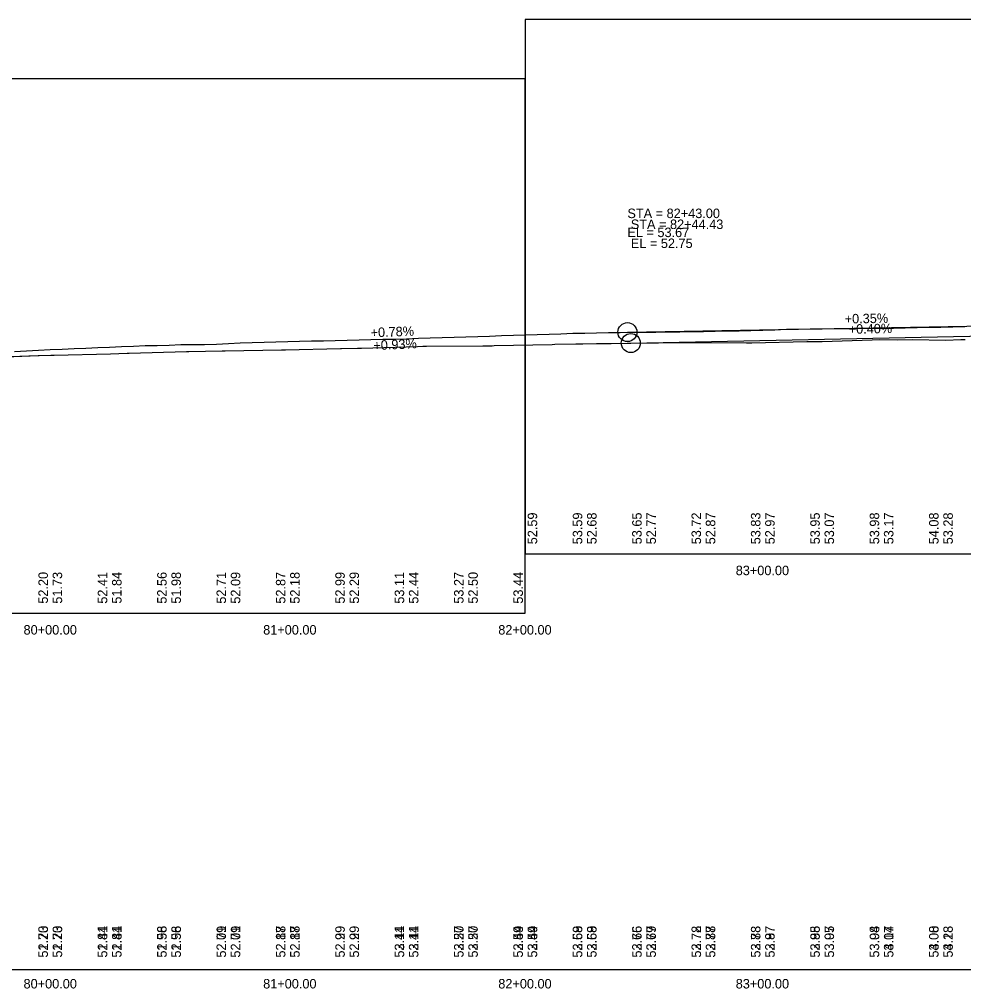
# Model space of a CAD drawing. Extents: x 3880794 to 3915434, y 287517 to 300173.
# Drawn here: x 3888525.3 to 3888922.9, y 297716.1 to 298124.2 of the extents above; entities that cross this region are included whole.
import ezdxf

# ---------------------------------------------------------------- set-up
doc = ezdxf.new("R2010")
doc.units = 0
for name, color, linetype in [('Level 1', 7, 'Continuous'), ('Level 2', 7, 'Continuous'), ('Level 30', 7, 'Continuous'), ('Level 31', 7, 'Continuous'), ('Level 32', 7, 'Continuous'), ('Level 62', 7, 'Continuous'), ('Level 63', 7, 'Continuous')]:
    doc.layers.add(name, color=color, linetype=linetype)

msp = doc.modelspace()

# ---------------------------------------------------------------- linework, layer by layer
at = {"layer": 'Level 1'}
for p, q in [((3888782.73, 297987.93), (3889188.3, 297996.13)), ((3888750.77, 297987.4), (3888768.24, 297987.69)), ((3888768.24, 297987.69), (3888774.45, 297987.79)), ((3888774.45, 297987.79), (3888781.24, 297987.86)), ((3888781.24, 297987.86), (3888782.73, 297987.93)), ((3888563.67, 297983.41), (3888570.71, 297983.6)), ((3888570.71, 297983.6), (3888571.55, 297983.65)), ((3888571.55, 297983.65), (3888595.63, 297984.31)), ((3888595.63, 297984.31), (3888596.7, 297984.34)), ((3888596.7, 297984.34), (3888610.74, 297984.6)), ((3888610.74, 297984.6), (3888611.98, 297984.61)), ((3888611.98, 297984.61), (3888635.7, 297985.03)), ((3888635.7, 297985.03), (3888637.29, 297985.07)), ((3888637.29, 297985.07), (3888660.48, 297985.58)), ((3888660.48, 297985.58), (3888660.86, 297985.59)), ((3888660.86, 297985.59), (3888667.71, 297985.8)), ((3888667.71, 297985.8), (3888669.32, 297985.81)), ((3888669.32, 297985.81), (3888692.9, 297986.54)), ((3888692.9, 297986.54), (3888695.23, 297986.56)), ((3888695.23, 297986.56), (3888696.68, 297986.56)), ((3888696.68, 297986.56), (3888720.41, 297986.73)), ((3888720.41, 297986.73), (3888724.32, 297986.82)), ((3888724.32, 297986.82), (3888725.18, 297986.83)), ((3888725.18, 297986.83), (3888749.66, 297987.38)), ((3888749.66, 297987.38), (3888750.77, 297987.4)), ((3888509.82, 297981.78), (3888533.14, 297982.7)), ((3888533.14, 297982.7), (3888533.67, 297982.71)), ((3888533.67, 297982.71), (3888538.47, 297982.82)), ((3888538.47, 297982.82), (3888539.94, 297982.86)), ((3888539.94, 297982.86), (3888563.67, 297983.41))]:
    msp.add_line(p, q, dxfattribs=at)
msp.add_lwpolyline([(3888509.82, 297981.78), (3888533.14, 297982.7), (3888533.67, 297982.71), (3888538.47, 297982.82), (3888539.94, 297982.86), (3888563.67, 297983.41), (3888570.71, 297983.6), (3888571.55, 297983.65), (3888595.63, 297984.31), (3888596.7, 297984.34), (3888610.74, 297984.6), (3888611.98, 297984.61), (3888635.7, 297985.03), (3888637.29, 297985.07), (3888660.48, 297985.58), (3888660.86, 297985.59), (3888667.71, 297985.8), (3888669.32, 297985.81), (3888692.9, 297986.54), (3888695.23, 297986.56), (3888696.68, 297986.56), (3888720.41, 297986.73), (3888724.32, 297986.82), (3888725.18, 297986.83), (3888749.66, 297987.38), (3888750.77, 297987.4), (3888774.45, 297987.79), (3888781.24, 297987.86), (3888782.73, 297987.93), (3888806.24, 297988.15), (3888807.7, 297988.15), (3888831.41, 297987.95), (3888831.99, 297988.02), (3888832.85, 297988.03), (3888833.74, 297988.02), (3888856.89, 297988.51), (3888857.87, 297988.54), (3888860.16, 297988.62), (3888861.46, 297988.62), (3888863.36, 297988.58), (3888884.3, 297989.3), (3888887.58, 297989.39), (3888894.96, 297989.27), (3888901.15, 297989.38), (3888915.31, 297989.15), (3888921.69, 297989.48), (3888923.47, 297989.41)], dxfattribs=at)
msp.add_circle((3888782.73, 297987.93), 4, dxfattribs=at)
at = {"layer": 'Level 2'}
for p, q in [((3888781.3, 297992.53), (3889538.3, 298005.71)), ((3888743.3, 297991.54), (3888748.3, 297991.7)), ((3888748.3, 297991.7), (3888753.3, 297991.87)), ((3888753.3, 297991.87), (3888758.3, 297992.03)), ((3888758.3, 297992.03), (3888763.3, 297992.15)), ((3888763.3, 297992.15), (3888768.3, 297992.24)), ((3888768.3, 297992.24), (3888773.3, 297992.32)), ((3888773.3, 297992.32), (3888778.3, 297992.41)), ((3888778.3, 297992.41), (3888781.3, 297992.53)), ((3888608.3, 297987.47), (3888613.3, 297987.72)), ((3888613.3, 297987.72), (3888618.3, 297987.97)), ((3888618.3, 297987.97), (3888623.3, 297988.12)), ((3888623.3, 297988.12), (3888628.3, 297988.26)), ((3888628.3, 297988.26), (3888633.3, 297988.39)), ((3888633.3, 297988.39), (3888638.3, 297988.52)), ((3888638.3, 297988.52), (3888643.3, 297988.65)), ((3888643.3, 297988.65), (3888648.3, 297988.79)), ((3888648.3, 297988.79), (3888653.3, 297988.92)), ((3888653.3, 297988.92), (3888658.3, 297989.01)), ((3888658.3, 297989.01), (3888663.3, 297989.13)), ((3888663.3, 297989.13), (3888668.3, 297989.3)), ((3888668.3, 297989.3), (3888673.3, 297989.44)), ((3888673.3, 297989.44), (3888678.3, 297989.51)), ((3888678.3, 297989.51), (3888683.3, 297989.58)), ((3888683.3, 297989.58), (3888688.3, 297989.74)), ((3888688.3, 297989.74), (3888693.3, 297989.92)), ((3888693.3, 297989.92), (3888698.3, 297990.08)), ((3888698.3, 297990.08), (3888703.3, 297990.24)), ((3888703.3, 297990.24), (3888708.3, 297990.39)), ((3888708.3, 297990.39), (3888713.3, 297990.54)), ((3888713.3, 297990.54), (3888718.3, 297990.7)), ((3888718.3, 297990.7), (3888723.3, 297990.87)), ((3888723.3, 297990.87), (3888728.3, 297991.04)), ((3888728.3, 297991.04), (3888733.3, 297991.2)), ((3888733.3, 297991.2), (3888738.3, 297991.37)), ((3888738.3, 297991.37), (3888743.3, 297991.54)), ((3888523.3, 297984.43), (3888528.3, 297984.69)), ((3888528.3, 297984.69), (3888533.3, 297984.96)), ((3888533.3, 297984.96), (3888538.3, 297985.2)), ((3888538.3, 297985.2), (3888543.3, 297985.41)), ((3888543.3, 297985.41), (3888548.3, 297985.62)), ((3888548.3, 297985.62), (3888553.3, 297985.81)), ((3888553.3, 297985.81), (3888558.3, 297986.01)), ((3888558.3, 297986.01), (3888563.3, 297986.23)), ((3888563.3, 297986.23), (3888568.3, 297986.44)), ((3888568.3, 297986.44), (3888573.3, 297986.64)), ((3888573.3, 297986.64), (3888578.3, 297986.83)), ((3888578.3, 297986.83), (3888583.3, 297986.94)), ((3888583.3, 297986.94), (3888588.3, 297987.01)), ((3888588.3, 297987.01), (3888593.3, 297987.26)), ((3888593.3, 297987.26), (3888598.3, 297987.33)), ((3888598.3, 297987.33), (3888603.3, 297987.37)), ((3888603.3, 297987.37), (3888608.3, 297987.47))]:
    msp.add_line(p, q, dxfattribs=at)
for points in [[(3888538.3, 297985.2), (3888543.3, 297985.41), (3888548.3, 297985.62), (3888553.3, 297985.81), (3888558.3, 297986.01), (3888563.3, 297986.23), (3888568.3, 297986.44), (3888573.3, 297986.64), (3888578.3, 297986.83), (3888583.3, 297986.94), (3888588.3, 297987.01), (3888593.3, 297987.26), (3888598.3, 297987.33), (3888603.3, 297987.37), (3888608.3, 297987.47), (3888613.3, 297987.72), (3888618.3, 297987.97), (3888623.3, 297988.12), (3888628.3, 297988.26), (3888633.3, 297988.39), (3888638.3, 297988.52), (3888643.3, 297988.65), (3888648.3, 297988.79), (3888653.3, 297988.92), (3888658.3, 297989.01), (3888663.3, 297989.13), (3888668.3, 297989.3), (3888673.3, 297989.44), (3888678.3, 297989.51), (3888683.3, 297989.58), (3888688.3, 297989.74), (3888693.3, 297989.92), (3888698.3, 297990.08), (3888703.3, 297990.24), (3888708.3, 297990.39), (3888713.3, 297990.54), (3888718.3, 297990.7), (3888723.3, 297990.87), (3888728.3, 297991.04), (3888733.3, 297991.2), (3888738.3, 297991.37), (3888743.3, 297991.54), (3888748.3, 297991.7), (3888753.3, 297991.87), (3888758.3, 297992.03), (3888763.3, 297992.15), (3888768.3, 297992.24), (3888773.3, 297992.32), (3888778.3, 297992.41), (3888783.3, 297992.5), (3888788.3, 297992.45), (3888793.3, 297992.54), (3888798.3, 297992.62), (3888803.3, 297992.68), (3888808.3, 297992.73), (3888813.3, 297992.78), (3888818.3, 297992.89), (3888823.3, 297993), (3888828.3, 297993.1), (3888833.3, 297993.21), (3888838.3, 297993.32), (3888843.3, 297993.55), (3888848.3, 297993.72), (3888853.3, 297993.79), (3888858.3, 297993.89), (3888863.3, 297993.94), (3888868.3, 297993.99), (3888873.3, 297994.04), (3888878.3, 297994.09), (3888883.3, 297994.15), (3888888.3, 297994.08), (3888893.3, 297994.21), (3888898.3, 297994.35), (3888903.3, 297994.48), (3888908.3, 297994.56), (3888913.3, 297994.61), (3888918.3, 297994.73), (3888923.3, 297994.92)], [(3888523.3, 297984.43), (3888528.3, 297984.69), (3888533.3, 297984.96), (3888538.3, 297985.2)]]:
    msp.add_lwpolyline(points, dxfattribs=at)
msp.add_circle((3888781.3, 297992.53), 4, dxfattribs=at)
at = {"layer": 'Level 62'}
for points in [[(3888738.3, 297899.19), (3889438.3, 297899.19), (3889438.3, 298124.19), (3888738.3, 298124.19)], [(3888738.3, 297899.19), (3889438.3, 297899.19), (3889438.3, 298124.19), (3888738.3, 298124.19)], [(3888038.3, 297874.19), (3888738.3, 297874.19), (3888738.3, 298099.19), (3888038.3, 298099.19)], [(3888038.3, 297874.19), (3888738.3, 297874.19), (3888738.3, 298099.19), (3888038.3, 298099.19)]]:
    msp.add_lwpolyline(points, close=True, dxfattribs=at)
at = {"layer": 'Level 63'}
msp.add_line((3881538.3, 297724.19), (3896411.35, 297724.19), dxfattribs=at)

# ---------------------------------------------------------------- texts
at = {"layer": 'Level 2'}
for s, p in [('STA = 82+43.00', (3888781.3, 298040.53)), ('EL = 53.67', (3888781.3, 298032.53))]:
    msp.add_text(s, height=4, dxfattribs=at).set_placement(p)
for s, rotation, p in [('+0.35%', 0.9975, (3888872.81, 297996.12)), ('+0.78%', 2.2357, (3888673.24, 297990.31))]:
    msp.add_text(s, height=4, rotation=rotation, dxfattribs=at).set_placement(p)
at = {"layer": 'Level 30'}
for s, p in [('83+00.00', (3888826.9, 297890.19)), ('83+00.00', (3888826.9, 297890.19)), ('80+00.00', (3888527.05, 297865.19)), ('80+00.00', (3888527.05, 297865.19)), ('81+00.00', (3888627.94, 297865.19)), ('81+00.00', (3888627.94, 297865.19)), ('82+00.00', (3888726.93, 297865.19)), ('82+00.00', (3888726.93, 297865.19)), ('80+00.00', (3888527.05, 297716.19)), ('80+00.00', (3888527.05, 297716.19)), ('81+00.00', (3888627.94, 297716.19)), ('81+00.00', (3888627.94, 297716.19)), ('82+00.00', (3888726.93, 297716.19)), ('82+00.00', (3888726.93, 297716.19)), ('83+00.00', (3888826.9, 297716.19)), ('83+00.00', (3888826.9, 297716.19))]:
    msp.add_text(s, height=4, dxfattribs=at).set_placement(p)
at = {"layer": 'Level 31'}
for s, p in [('STA = 82+44.43', (3888782.73, 298035.93)), ('EL = 52.75', (3888782.73, 298027.93))]:
    msp.add_text(s, height=4, dxfattribs=at).set_placement(p)
for s, rotation, p in [('+0.40%', 1.1591, (3888874.51, 297991.78)), ('+0.93%', 2.66, (3888674.43, 297984.9)), ('52.59', 90, (3888743.3, 297903.19)), ('52.68', 90, (3888768.3, 297903.19)), ('52.77', 90, (3888793.3, 297903.19)), ('52.87', 90, (3888818.3, 297903.19)), ('52.97', 90, (3888843.3, 297903.19)), ('53.07', 90, (3888868.3, 297903.19)), ('53.17', 90, (3888893.3, 297903.19)), ('53.28', 90, (3888918.3, 297903.19)), ('51.73', 90, (3888543.3, 297878.19)), ('51.84', 90, (3888568.3, 297878.19)), ('51.98', 90, (3888593.3, 297878.19)), ('52.09', 90, (3888618.3, 297878.19)), ('52.18', 90, (3888643.3, 297878.19)), ('52.29', 90, (3888668.3, 297878.19)), ('52.44', 90, (3888693.3, 297878.19)), ('52.50', 90, (3888718.3, 297878.19)), ('51.73', 90, (3888537.3, 297729.19)), ('51.73', 90, (3888543.3, 297729.19)), ('51.84', 90, (3888562.3, 297729.19)), ('51.84', 90, (3888568.3, 297729.19)), ('51.98', 90, (3888587.3, 297729.19)), ('51.98', 90, (3888593.3, 297729.19)), ('52.09', 90, (3888612.3, 297729.19)), ('52.09', 90, (3888618.3, 297729.19)), ('52.18', 90, (3888637.3, 297729.19)), ('52.18', 90, (3888643.3, 297729.19)), ('52.29', 90, (3888662.3, 297729.19)), ('52.29', 90, (3888668.3, 297729.19)), ('52.44', 90, (3888687.3, 297729.19)), ('52.44', 90, (3888693.3, 297729.19)), ('52.50', 90, (3888712.3, 297729.19)), ('52.50', 90, (3888718.3, 297729.19)), ('52.59', 90, (3888737.3, 297729.19)), ('52.59', 90, (3888743.3, 297729.19)), ('52.68', 90, (3888762.3, 297729.19)), ('52.68', 90, (3888768.3, 297729.19)), ('52.76', 90, (3888787.3, 297729.19)), ('52.77', 90, (3888793.3, 297729.19)), ('52.78', 90, (3888812.3, 297729.19)), ('52.87', 90, (3888818.3, 297729.19)), ('52.78', 90, (3888837.3, 297729.19)), ('52.97', 90, (3888843.3, 297729.19)), ('52.88', 90, (3888862.3, 297729.19)), ('53.07', 90, (3888868.3, 297729.19)), ('53.04', 90, (3888887.3, 297729.19)), ('53.17', 90, (3888893.3, 297729.19)), ('53.00', 90, (3888912.3, 297729.19)), ('53.28', 90, (3888918.3, 297729.19))]:
    msp.add_text(s, height=4, rotation=rotation, dxfattribs=at).set_placement(p)
at = {"layer": 'Level 32'}
for s, p in [('53.59', (3888762.3, 297903.19)), ('53.65', (3888787.3, 297903.19)), ('53.72', (3888812.3, 297903.19)), ('53.83', (3888837.3, 297903.19)), ('53.95', (3888862.3, 297903.19)), ('53.98', (3888887.3, 297903.19)), ('54.08', (3888912.3, 297903.19)), ('52.20', (3888537.3, 297878.19)), ('52.41', (3888562.3, 297878.19)), ('52.56', (3888587.3, 297878.19)), ('52.71', (3888612.3, 297878.19)), ('52.87', (3888637.3, 297878.19)), ('52.99', (3888662.3, 297878.19)), ('53.11', (3888687.3, 297878.19)), ('53.27', (3888712.3, 297878.19)), ('53.44', (3888737.3, 297878.19)), ('52.20', (3888537.3, 297729.19)), ('52.20', (3888543.3, 297729.19)), ('52.41', (3888562.3, 297729.19)), ('52.41', (3888568.3, 297729.19)), ('52.56', (3888587.3, 297729.19)), ('52.56', (3888593.3, 297729.19)), ('52.71', (3888612.3, 297729.19)), ('52.71', (3888618.3, 297729.19)), ('52.87', (3888637.3, 297729.19)), ('52.87', (3888643.3, 297729.19)), ('52.99', (3888662.3, 297729.19)), ('52.99', (3888668.3, 297729.19)), ('53.11', (3888687.3, 297729.19)), ('53.11', (3888693.3, 297729.19)), ('53.27', (3888712.3, 297729.19)), ('53.27', (3888718.3, 297729.19)), ('53.44', (3888737.3, 297729.19)), ('53.44', (3888743.3, 297729.19)), ('53.59', (3888762.3, 297729.19)), ('53.59', (3888768.3, 297729.19)), ('53.65', (3888787.3, 297729.19)), ('53.69', (3888793.3, 297729.19)), ('53.72', (3888812.3, 297729.19)), ('53.78', (3888818.3, 297729.19)), ('53.83', (3888837.3, 297729.19)), ('53.87', (3888843.3, 297729.19)), ('53.95', (3888862.3, 297729.19)), ('53.95', (3888868.3, 297729.19)), ('53.98', (3888887.3, 297729.19)), ('54.04', (3888893.3, 297729.19)), ('54.08', (3888912.3, 297729.19)), ('54.13', (3888918.3, 297729.19))]:
    msp.add_text(s, height=4, rotation=90, dxfattribs=at).set_placement(p)

doc.saveas('drawing.dxf')
